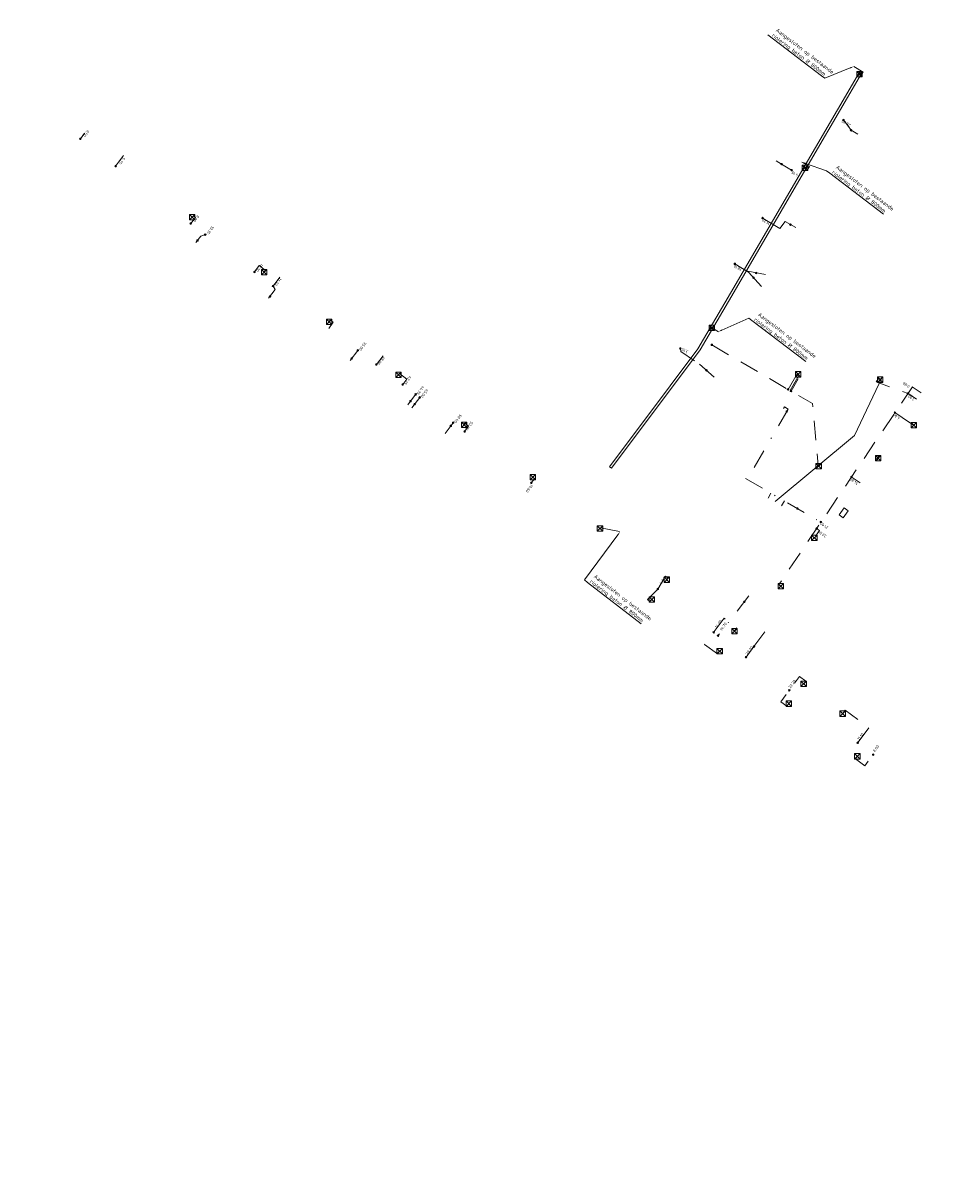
# Model space of a CAD drawing. Header units: inches. Extents: x 0 to 191500, y 0 to 342750.
# Tile 471 of 547: x 188728 to 188845, y 334162 to 334311. Entities that reach past the tile are written whole.
import ezdxf
from ezdxf import colors
from ezdxf.entities.mleader import LeaderData, LeaderLine
from ezdxf.math import Vec2, Vec3

# ---------------------------------------------------------------- set-up
doc = ezdxf.new("R2010")
doc.units = ezdxf.units.IN
doc.header["$MEASUREMENT"] = 0
doc.linetypes.add('RI-HWA_KOLKAANSLUITING', pattern=[4.3, 2.5, -1.8])
doc.linetypes.add('RI-VWA_HUISAANSLUITING', pattern=[6.1, 2.5, -1.8, 0, -1.8])
doc.layers.get('0').update_dxf_attribs({"lineweight": 20})
for name, color, linetype, lineweight in [('ECW', 150, 'Continuous', 20), ('N-WE-RI-GWA_RIOOLPUT_ONTSTOPPINGSPUT-G', 30, 'Continuous', 20), ('N-WE-RI-HWA_GOOT_LIJNGOOT-G', 220, 'Continuous', 20), ('N-WE-RI-HWA_KOLK-S', 150, 'Continuous', 20), ('N-WE-RI-HWA_KOLKAANSLUITING_PVC_160-G', 150, 'RI-HWA_KOLKAANSLUITING', 20), ('N-WE-RI-INLAAT', 7, 'Continuous', 20), ('N-WE-RI-VWA-MAATVOERING-T25', 30, 'Continuous', 20), ('N-WE-RI-VWA_HUISAANSLUITING_PVC_160-G', 20, 'RI-VWA_HUISAANSLUITING', 20), ('Tekst algemeen', 7, 'Continuous', 20)]:
    doc.layers.add(name, color=color, linetype=linetype, lineweight=lineweight)
doc.styles.add('NLCS-ISO-M200-T18', font='txt', dxfattribs={"height": 0.36})
doc.styles.add('NLCS-ISO-M200-T25', font='txt', dxfattribs={"height": 0.5})
picture_1 = doc.add_image_def('image1.ecw', size_in_pixel=(220000, 285000))

# ---------------------------------------------------------------- blocks, each defined once
blk = doc.blocks.new('A$C2C270354')
h = blk.add_hatch(color=256)
h.dxf.hatch_style = 1
edge = h.paths.add_edge_path()
edge.add_arc((0, 0), 0.1, 0, 360)
blk.add_circle((0, 0), 0.1)

msp = doc.modelspace()

# ---------------------------------------------------------------- linework, layer by layer
at = {"layer": 'N-WE-RI-GWA_RIOOLPUT_ONTSTOPPINGSPUT-G'}
for p, q in [((188834.29644, 334297.57686), (188834.11618, 334297.49021)), ((188834.16298, 334297.62366), (188834.24964, 334297.44341)), ((188825.36133, 334293.22945), (188825.18108, 334293.1428)), ((188825.22788, 334293.27625), (188825.31454, 334293.096)), ((188826.49781, 334285.4454), (188826.31756, 334285.35875)), ((188826.36435, 334285.4922), (188826.45101, 334285.31195)), ((188750.1863, 334283.39494, -109.01365), (188750.00605, 334283.30828, -109.01365)), ((188750.05285, 334283.44174, -109.01365), (188750.1395, 334283.26149, -109.01365)), ((188821.74445, 334278.60589), (188821.56419, 334278.51924)), ((188821.61099, 334278.65269), (188821.69765, 334278.47244)), ((188822.09118, 334279.22777), (188821.91093, 334279.14112)), ((188821.95773, 334279.27457), (188822.04438, 334279.09432)), ((188759.52935, 334276.19888, -108.98128), (188759.3491, 334276.11223, -108.98128)), ((188759.3959, 334276.24568, -108.98128), (188759.48255, 334276.06543, -108.98128)), ((188770.03333, 334268.20933, -108.94077), (188769.85308, 334268.12267, -108.94077)), ((188769.89988, 334268.25613, -108.94077), (188769.98653, 334268.07588, -108.94077)), ((188815.68248, 334266.69295, 44.05), (188815.50222, 334266.6063, 44.05)), ((188815.54902, 334266.73975, 44.05), (188815.63568, 334266.5595, 44.05)), ((188777.60474, 334262.72565, 43.88836), (188777.42449, 334262.63899, 43.88836)), ((188777.47128, 334262.77245, 43.88836), (188777.55794, 334262.5922, 43.88836)), ((188778.12537, 334262.33034, 43.88836), (188777.94512, 334262.24368, 43.88836)), ((188777.99192, 334262.37714, 43.88836), (188778.07858, 334262.19688, 43.88836)), ((188826.02696, 334261.38783, 42.61), (188825.84671, 334261.30117, 42.61)), ((188825.89351, 334261.43463, 42.61), (188825.98016, 334261.25437, 42.61)), ((188782.78895, 334259.54272, 43.90647), (188782.6087, 334259.45606, 43.90647)), ((188782.65549, 334259.58952, 43.90647), (188782.74215, 334259.40926, 43.90647)), ((188827.39918, 334248.90386, 42.61), (188827.21893, 334248.81721, 42.61)), ((188827.26573, 334248.95066, 42.61), (188827.35238, 334248.77041, 42.61)), ((188820.55118, 334236.8884), (188820.37092, 334236.80174)), ((188820.41772, 334236.93519), (188820.50438, 334236.75494)), ((188821.79884, 334231.13603, 44.75), (188821.61859, 334231.04938, 44.75)), ((188821.66538, 334231.18283, 44.75), (188821.75204, 334231.00258, 44.75))]:
    msp.add_line(p, q, dxfattribs=at)
for centre in [(188834.20631, 334297.53353), (188825.27121, 334293.18612), (188826.40768, 334285.40208), (188750.09617, 334283.35161, -109.01365), (188821.65432, 334278.56257), (188822.00105, 334279.18445), (188759.43923, 334276.15556, -108.98128), (188769.9432, 334268.166, -108.94077), (188815.59235, 334266.64963, 44.05), (188777.51461, 334262.68232, 43.88836), (188778.03525, 334262.28701, 43.88836), (188825.93683, 334261.3445, 42.61), (188782.69882, 334259.49939, 43.90647), (188827.30906, 334248.86054, 42.61), (188820.46105, 334236.84507), (188821.70871, 334231.0927, 44.75)]:
    msp.add_circle(centre, 0.1, dxfattribs=at)
at = {"layer": 'N-WE-RI-HWA_GOOT_LIJNGOOT-G'}
for points in [[(188803.139, 334254.228, 45.816), (188803.387, 334254.052, 45.816), (188814.781, 334269.275, 45.214), (188819.166, 334276.768, 45.029), (188828.393, 334292.598, 44.713), (188833.744, 334301.739, 44.469), (188835.567, 334304.854, 44.376), (188835.302, 334305.006, 44.374), (188829.632, 334295.311, 44.64), (188818.702, 334276.582, 45.037), (188814.508, 334269.425, 45.216), (188810.94, 334264.648, 45.404)], [(188837.842, 334255.541, 44.411), (188837.756, 334255.59, 44.386), (188837.47, 334255.194, 44.387), (188837.55107, 334255.13545, 44.387)], [(188833.305, 334248.933, 44.866), (188832.682, 334248.03, 44.954), (188833.20056, 334247.67223, 44.954), (188833.82356, 334248.57523, 44.88952)]]:
    msp.add_polyline3d(points, close=True, dxfattribs=at)
msp.add_polyline3d([(188824.42863, 334249.76372, 45.26418), (188834.63283, 334258.27256, 44.807), (188838.17399, 334265.69169, 44.77)], dxfattribs=at)
at = {"layer": 'N-WE-RI-HWA_KOLK-S'}
for p, q in [((188834.9625, 334305.10497, 44.374), (188834.961, 334304.40851, 44.374)), ((188834.961, 334304.40851, 44.374), (188835.65895, 334305.10347, 44.374)), ((188834.961, 334304.40851, 44.374), (188835.65746, 334304.40702, 44.374)), ((188834.9625, 334305.10497, 44.374), (188835.65746, 334304.40702, 44.374)), ((188835.65895, 334305.10347, 44.374), (188834.9625, 334305.10497, 44.374)), ((188835.65746, 334304.40702, 44.374), (188835.65895, 334305.10347, 44.374)), ((188827.93081, 334293.04748, 44.69), (188827.92931, 334292.35103, 44.69)), ((188827.92931, 334292.35103, 44.69), (188828.62726, 334293.04599, 44.69)), ((188827.92931, 334292.35103, 44.69), (188828.62576, 334292.34953, 44.69)), ((188827.93081, 334293.04748, 44.69), (188828.62576, 334292.34953, 44.69)), ((188828.62726, 334293.04599, 44.69), (188827.93081, 334293.04748, 44.69)), ((188828.62576, 334292.34953, 44.69), (188828.62726, 334293.04599, 44.69)), ((188749.07886, 334286.70647, 46.022), (188749.07737, 334286.01002, 46.022)), ((188749.07737, 334286.01002, 46.022), (188749.77532, 334286.70498, 46.022)), ((188749.07737, 334286.01002, 46.022), (188749.77382, 334286.00852, 46.022)), ((188749.07886, 334286.70647, 46.022), (188749.77382, 334286.00852, 46.022)), ((188749.77532, 334286.70498, 46.022), (188749.07886, 334286.70647, 46.022)), ((188749.77382, 334286.00852, 46.022), (188749.77532, 334286.70498, 46.022)), ((188758.33186, 334279.63547, 46.039), (188758.33037, 334278.93902, 46.039)), ((188758.33037, 334278.93902, 46.039), (188759.02832, 334279.63398, 46.039)), ((188758.33037, 334278.93902, 46.039), (188759.02682, 334278.93752, 46.039)), ((188758.33186, 334279.63547, 46.039), (188759.02682, 334278.93752, 46.039)), ((188759.02832, 334279.63398, 46.039), (188758.33186, 334279.63547, 46.039)), ((188759.02682, 334278.93752, 46.039), (188759.02832, 334279.63398, 46.039)), ((188766.68386, 334273.24647, 46.001), (188766.68237, 334272.55002, 46.001)), ((188766.68237, 334272.55002, 46.001), (188767.38032, 334273.24498, 46.001)), ((188766.68237, 334272.55002, 46.001), (188767.37882, 334272.54852, 46.001)), ((188766.68386, 334273.24647, 46.001), (188767.37882, 334272.54852, 46.001)), ((188767.38032, 334273.24498, 46.001), (188766.68386, 334273.24647, 46.001)), ((188767.37882, 334272.54852, 46.001), (188767.38032, 334273.24498, 46.001)), ((188815.94183, 334272.46851, 45.119), (188815.94033, 334271.77206, 45.119)), ((188815.94033, 334271.77206, 45.119), (188816.63828, 334272.46702, 45.119)), ((188815.94183, 334272.46851, 45.119), (188816.63678, 334271.77056, 45.119)), ((188816.63828, 334272.46702, 45.119), (188815.94183, 334272.46851, 45.119)), ((188816.63678, 334271.77056, 45.119), (188816.63828, 334272.46702, 45.119)), ((188815.94033, 334271.77206, 45.119), (188816.63678, 334271.77056, 45.119)), ((188775.60686, 334266.42247, 46), (188775.60537, 334265.72602, 46)), ((188775.60537, 334265.72602, 46), (188776.30332, 334266.42098, 46)), ((188775.60537, 334265.72602, 46), (188776.30182, 334265.72452, 46)), ((188775.60686, 334266.42247, 46), (188776.30182, 334265.72452, 46)), ((188776.30332, 334266.42098, 46), (188775.60686, 334266.42247, 46)), ((188776.30182, 334265.72452, 46), (188776.30332, 334266.42098, 46)), ((188827.04494, 334266.48088), (188827.04345, 334265.78442)), ((188827.04345, 334265.78442), (188827.74139, 334266.47938)), ((188827.04345, 334265.78442), (188827.7399, 334265.78293)), ((188827.04494, 334266.48088), (188827.7399, 334265.78293)), ((188827.74139, 334266.47938), (188827.04494, 334266.48088)), ((188827.7399, 334265.78293), (188827.74139, 334266.47938)), ((188837.59174, 334265.78966, 44.727), (188837.59024, 334265.09321, 44.727)), ((188837.59024, 334265.09321, 44.727), (188838.28819, 334265.78816, 44.727)), ((188837.59024, 334265.09321, 44.727), (188838.28669, 334265.09171, 44.727)), ((188837.59174, 334265.78966, 44.727), (188838.28669, 334265.09171, 44.727)), ((188838.28819, 334265.78816, 44.727), (188837.59174, 334265.78966, 44.727)), ((188838.28669, 334265.09171, 44.727), (188838.28819, 334265.78816, 44.727)), ((188784.06415, 334259.98865, 46.017), (188784.06266, 334259.29219, 46.017)), ((188784.06266, 334259.29219, 46.017), (188784.76061, 334259.98715, 46.017)), ((188784.06266, 334259.29219, 46.017), (188784.75911, 334259.2907, 46.017)), ((188784.06415, 334259.98865, 46.017), (188784.75911, 334259.2907, 46.017)), ((188784.76061, 334259.98715, 46.017), (188784.06415, 334259.98865, 46.017)), ((188784.75911, 334259.2907, 46.017), (188784.76061, 334259.98715, 46.017)), ((188841.9327, 334259.9365), (188841.93121, 334259.24005)), ((188841.93121, 334259.24005), (188842.62915, 334259.93501)), ((188841.93121, 334259.24005), (188842.62766, 334259.23855)), ((188841.9327, 334259.9365), (188842.62766, 334259.23855)), ((188842.62915, 334259.93501), (188841.9327, 334259.9365)), ((188842.62766, 334259.23855), (188842.62915, 334259.93501)), ((188829.69318, 334254.66212, 44), (188829.69168, 334253.96566, 44)), ((188829.69168, 334253.96566, 44), (188830.38963, 334254.66062, 44)), ((188829.69318, 334254.66212, 44), (188830.38814, 334253.96417, 44)), ((188830.38963, 334254.66062, 44), (188829.69318, 334254.66212, 44)), ((188830.38814, 334253.96417, 44), (188830.38963, 334254.66062, 44)), ((188837.34906, 334255.6872, 44.399), (188837.34756, 334254.99075, 44.399)), ((188837.34756, 334254.99075, 44.399), (188838.04551, 334255.6857, 44.399)), ((188837.34756, 334254.99075, 44.399), (188838.04401, 334254.98925, 44.399)), ((188837.34906, 334255.6872, 44.399), (188838.04401, 334254.98925, 44.399)), ((188838.04551, 334255.6857, 44.399), (188837.34906, 334255.6872, 44.399)), ((188838.04401, 334254.98925, 44.399), (188838.04551, 334255.6857, 44.399)), ((188792.91486, 334253.23947, 46.017), (188792.91337, 334252.54302, 46.017)), ((188792.91337, 334252.54302, 46.017), (188793.61132, 334253.23798, 46.017)), ((188792.91486, 334253.23947, 46.017), (188793.60982, 334252.54152, 46.017)), ((188793.61132, 334253.23798, 46.017), (188792.91486, 334253.23947, 46.017)), ((188793.60982, 334252.54152, 46.017), (188793.61132, 334253.23798, 46.017)), ((188829.69168, 334253.96566, 44), (188830.38814, 334253.96417, 44)), ((188792.91337, 334252.54302, 46.017), (188793.60982, 334252.54152, 46.017)), ((188801.55586, 334246.62947, 46.017), (188801.55437, 334245.93302, 46.017)), ((188801.55437, 334245.93302, 46.017), (188802.25232, 334246.62798, 46.017)), ((188801.55437, 334245.93302, 46.017), (188802.25082, 334245.93152, 46.017)), ((188801.55586, 334246.62947, 46.017), (188802.25082, 334245.93152, 46.017)), ((188802.25232, 334246.62798, 46.017), (188801.55586, 334246.62947, 46.017)), ((188802.25082, 334245.93152, 46.017), (188802.25232, 334246.62798, 46.017)), ((188829.13784, 334245.44847, 45.2), (188829.13634, 334244.75201, 45.2)), ((188829.13634, 334244.75201, 45.2), (188829.83429, 334245.44697, 45.2)), ((188829.13634, 334244.75201, 45.2), (188829.83279, 334244.75052, 45.2)), ((188829.13784, 334245.44847, 45.2), (188829.83279, 334244.75052, 45.2)), ((188829.83429, 334245.44697, 45.2), (188829.13784, 334245.44847, 45.2)), ((188829.83279, 334244.75052, 45.2), (188829.83429, 334245.44697, 45.2)), ((188810.13786, 334240.04747, 46.054), (188810.13637, 334239.35102, 46.054)), ((188810.13637, 334239.35102, 46.054), (188810.83432, 334240.04598, 46.054)), ((188810.13786, 334240.04747, 46.054), (188810.83282, 334239.34952, 46.054)), ((188810.83432, 334240.04598, 46.054), (188810.13786, 334240.04747, 46.054)), ((188810.83282, 334239.34952, 46.054), (188810.83432, 334240.04598, 46.054)), ((188810.13637, 334239.35102, 46.054), (188810.83282, 334239.34952, 46.054)), ((188824.83489, 334239.21652, 46.054), (188824.83339, 334238.52007, 46.054)), ((188824.83339, 334238.52007, 46.054), (188825.53134, 334239.21503, 46.054)), ((188824.83339, 334238.52007, 46.054), (188825.52984, 334238.51857, 46.054)), ((188824.83489, 334239.21652, 46.054), (188825.52984, 334238.51857, 46.054)), ((188825.53134, 334239.21503, 46.054), (188824.83489, 334239.21652, 46.054)), ((188825.52984, 334238.51857, 46.054), (188825.53134, 334239.21503, 46.054)), ((188808.23386, 334237.50947, 46.054), (188808.23237, 334236.81302, 46.054)), ((188808.23237, 334236.81302, 46.054), (188808.93032, 334237.50798, 46.054)), ((188808.23237, 334236.81302, 46.054), (188808.92882, 334236.81152, 46.054)), ((188808.23386, 334237.50947, 46.054), (188808.92882, 334236.81152, 46.054)), ((188808.93032, 334237.50798, 46.054), (188808.23386, 334237.50947, 46.054)), ((188808.92882, 334236.81152, 46.054), (188808.93032, 334237.50798, 46.054)), ((188818.85786, 334233.42647, 45.943), (188818.85637, 334232.73002, 45.943)), ((188818.85637, 334232.73002, 45.943), (188819.55432, 334233.42498, 45.943)), ((188818.85637, 334232.73002, 45.943), (188819.55282, 334232.72852, 45.943)), ((188818.85786, 334233.42647, 45.943), (188819.55282, 334232.72852, 45.943)), ((188819.55432, 334233.42498, 45.943), (188818.85786, 334233.42647, 45.943)), ((188819.55282, 334232.72852, 45.943), (188819.55432, 334233.42498, 45.943)), ((188816.95186, 334230.85347, 46.054), (188816.95037, 334230.15702, 46.054)), ((188816.95037, 334230.15702, 46.054), (188817.64832, 334230.85198, 46.054)), ((188816.95186, 334230.85347, 46.054), (188817.64682, 334230.15552, 46.054)), ((188817.64832, 334230.85198, 46.054), (188816.95186, 334230.85347, 46.054)), ((188817.64682, 334230.15552, 46.054), (188817.64832, 334230.85198, 46.054)), ((188816.95037, 334230.15702, 46.054), (188817.64682, 334230.15552, 46.054)), ((188827.76618, 334226.63748, 46.136), (188827.76468, 334225.94102, 46.136)), ((188827.76468, 334225.94102, 46.136), (188828.46263, 334226.63598, 46.136)), ((188827.76618, 334226.63748, 46.136), (188828.46114, 334225.93953, 46.136)), ((188828.46263, 334226.63598, 46.136), (188827.76618, 334226.63748, 46.136)), ((188828.46114, 334225.93953, 46.136), (188828.46263, 334226.63598, 46.136)), ((188827.76468, 334225.94102, 46.136), (188828.46114, 334225.93953, 46.136)), ((188825.85118, 334224.09448, 46.158), (188825.84968, 334223.39802, 46.158)), ((188825.84968, 334223.39802, 46.158), (188826.54763, 334224.09298, 46.158)), ((188825.84968, 334223.39802, 46.158), (188826.54614, 334223.39653, 46.158)), ((188825.85118, 334224.09448, 46.158), (188826.54614, 334223.39653, 46.158)), ((188826.54763, 334224.09298, 46.158), (188825.85118, 334224.09448, 46.158)), ((188826.54614, 334223.39653, 46.158), (188826.54763, 334224.09298, 46.158)), ((188832.77818, 334222.80348, 46.127), (188832.77668, 334222.10702, 46.127)), ((188832.77668, 334222.10702, 46.127), (188833.47463, 334222.80198, 46.127)), ((188832.77668, 334222.10702, 46.127), (188833.47314, 334222.10553, 46.127)), ((188832.77818, 334222.80348, 46.127), (188833.47314, 334222.10553, 46.127)), ((188833.47463, 334222.80198, 46.127), (188832.77818, 334222.80348, 46.127)), ((188833.47314, 334222.10553, 46.127), (188833.47463, 334222.80198, 46.127)), ((188834.66718, 334217.31348, 46.201), (188834.66568, 334216.61702, 46.201)), ((188834.66568, 334216.61702, 46.201), (188835.36363, 334217.31198, 46.201)), ((188834.66568, 334216.61702, 46.201), (188835.36214, 334216.61553, 46.201)), ((188834.66718, 334217.31348, 46.201), (188835.36214, 334216.61553, 46.201)), ((188835.36363, 334217.31198, 46.201), (188834.66718, 334217.31348, 46.201)), ((188835.36214, 334216.61553, 46.201), (188835.36363, 334217.31198, 46.201))]:
    msp.add_line(p, q, dxfattribs=at)
at = {"layer": 'N-WE-RI-HWA_KOLKAANSLUITING_PVC_160-G', "flags": 128}
for points, elevation in [([(188835.396, 334304.705), (188835.54679, 334304.61514), (188835.78637, 334305.01718), (188834.55955, 334305.74827)], 44.374), ([(188828.364, 334292.647), (188828.61237, 334292.49899), (188828.84012, 334292.86909), (188827.86611, 334293.44952)], 44.69), ([(188751.10403, 334284.11661), (188750.53081, 334283.92405), (188749.9069, 334283.10233)], -109.01365), ([(188767.092, 334272.977), (188767.17767, 334273.12076), (188767.54457, 334272.8411), (188766.99224, 334272.04731)], 46.001), ([(188816.375, 334272.068), (188817.13157, 334271.61993)], 45.119), ([(188816.2936, 334269.92063), (188829.24616, 334262.35656), (188829.97666, 334254.38998)], 44), ([(188776.015, 334266.153), (188776.09373, 334266.25669), (188777.03942, 334265.523)], -108.91934), ([(188827.26153, 334266.1882), (188826.09767, 334264.19522)], 45.13817), ([(188827.39658, 334265.53678), (188826.48204, 334263.97076)], 44.65), ([(188837.85766, 334265.49855), (188837.72547, 334265.59009), (188837.43315, 334265.14432), (188841.54015, 334263.67941)], 44.727), ([(188842.09966, 334264.51036), (188824.91046, 334239.06986), (188825.10026, 334238.92464)], 42.61), ([(188841.51448, 334263.69499), (188842.6515, 334262.92675)], 42.61), ([(188842.07433, 334264.52359), (188843.21135, 334263.75535)], 42.61), ([(188839.83493, 334261.20921), (188841.7369, 334259.92737)], 42.61), ([(188784.9981, 334259.46836), (188784.50056, 334259.84614), (188784.42908, 334259.752)], 44.2), ([(188793.05747, 334252.17373), (188793.52142, 334252.73757), (188793.45766, 334252.77557)], 43.85685), ([(188834.23643, 334252.92327), (188835.37345, 334252.15503)], 42.61), ([(188801.964, 334246.36), (188804.4928, 334245.88541)], 46.017), ([(188829.61507, 334245.28331), (188830.12884, 334246.04371), (188829.78115, 334246.27863)], 45.2), ([(188809.34555, 334238.49907), (188810.31308, 334240.14184), (188810.63479, 334239.89261), (188810.546, 334239.778)], 44.257), ([(188809.34555, 334238.49907), (188807.99661, 334237.15178), (188808.31832, 334236.90255), (188808.47969, 334237.11228)], 44.257), ([(188817.23868, 334230.425), (188817.0255, 334230.13615), (188815.36148, 334231.34459), (188817.87818, 334234.73879), (188819.47919, 334233.44585), (188819.266, 334233.157)], 44.257), ([(188826.15574, 334223.69004), (188825.94255, 334223.40119), (188825.15891, 334223.97956), (188827.57661, 334227.25534), (188828.3875, 334226.65685), (188828.17432, 334226.368)], 44.257), ([(188833.18632, 334222.534), (188833.46395, 334222.91017), (188836.50756, 334220.66382), (188834.95005, 334218.55352)], 44.257), ([(188834.954, 334216.885), (188834.78561, 334216.65684), (188835.99732, 334215.76253), (188837.05348, 334217.19354)], 44.257)]:
    msp.add_lwpolyline(points, dxfattribs=dict(at, elevation=elevation))
at = {"layer": 'N-WE-RI-HWA_KOLKAANSLUITING_PVC_160-G', "extrusion": (-0.002355, 0.001788, 0.999996), "elevation": 44.2, "flags": 128}
for points in [[(188748.71753, 334286.88127), (188748.79513, 334286.98159), (188749.05304, 334286.78405), (188748.4524, 334285.99298)], [(188757.95421, 334279.82433), (188758.06167, 334279.96564), (188757.26971, 334280.57302), (188756.65571, 334279.76436)], [(188776.25957, 334265.97824), (188775.7304, 334265.28131)], [(188784.21829, 334259.9236), (188783.71218, 334259.25702)]]:
    msp.add_lwpolyline(points, dxfattribs=at)
at = {"layer": 'N-WE-RI-HWA_KOLKAANSLUITING_PVC_160-G', "flags": 128}
for points in [[(188827.53198, 334266.05589), (188826.35696, 334264.04381)], [(188827.53198, 334266.05589), (188827.47812, 334266.08037)], [(188841.7369, 334259.92737), (188842.20257, 334259.6506)]]:
    msp.add_lwpolyline(points, dxfattribs=at)
at = {"layer": 'N-WE-RI-VWA_HUISAANSLUITING_PVC_160-G'}
for p, q in [((188735.57823, 334297.15887, 42.83099), (188735.03318, 334296.44269, 42.83099)), ((188740.57821, 334294.28885, 71.07883), (188739.54866, 334292.93606, 71.07883))]:
    msp.add_line(p, q, dxfattribs=at)
at = {"layer": 'N-WE-RI-VWA_HUISAANSLUITING_PVC_160-G', "flags": 128}
for points in [[(188835.07365, 334297.03582), (188834.20631, 334297.53353), (188833.23035, 334298.87577)], [(188826.40768, 334285.40208), (188827.10533, 334285.01056)], [(188820.73063, 334279.45231), (188823.67136, 334278.89145)], [(188821.00548, 334279.28591), (188822.78996, 334277.32086)]]:
    msp.add_lwpolyline(points, dxfattribs=at)
for points, elevation in [([(188825.27121, 334293.18612), (188824.58686, 334293.60045)], 44), ([(188826.55436, 334292.40926), (188825.27121, 334293.18612)], 44), ([(188825.04954, 334284.90356), (188822.82541, 334286.25012)], 44), ([(188825.04954, 334284.90356), (188825.74406, 334285.80386), (188826.40768, 334285.40208)], 44), ([(188821.00548, 334279.28591), (188819.25184, 334280.34762)], 44), ([(188759.82497, 334277.49493), (188760.10442, 334277.03164), (188759.25844, 334275.91746)], -108.98128), ([(188770.73611, 334269.21028), (188769.75271, 334267.91511)], -108.94077), ([(188812.23827, 334269.4512), (188812.31044, 334269.08122), (188814.71511, 334267.41935)], 44.05), ([(188814.71511, 334267.41935), (188817.46939, 334265.00263)], 44.05), ([(188826.11885, 334261.65624), (188820.83185, 334252.60124)], 42.61), ([(188826.11885, 334261.65624), (188825.64802, 334261.93644), (188825.51812, 334261.7442)], 42.61), ([(188820.64206, 334252.71085), (188830.31748, 334247.12312)], 42.61), ([(188823.53492, 334250.21197), (188823.89359, 334250.83303)], 45.229), ([(188825.26684, 334249.21175), (188825.62552, 334249.83281)], 45.229), ([(188821.07348, 334237.63559), (188817.09266, 334232.4972)], 44.65), ([(188823.10421, 334232.98349), (188821.70871, 334231.0927)], 44.75), ([(188821.70871, 334231.0927), (188820.6992, 334229.7249)], 44.75)]:
    msp.add_lwpolyline(points, dxfattribs=dict(at, elevation=elevation))
at = {"layer": 'N-WE-RI-VWA_HUISAANSLUITING_PVC_160-G', "extrusion": (-0.002355, 0.001788, 0.999996), "flags": 128}
for points, elevation in [([(188759.90248, 334279.0795), (188759.04502, 334277.9502)], 44.2), ([(188773.20299, 334268.98067), (188772.34554, 334267.85137)], 44.2), ([(188777.38357, 334263.99205), (188776.37913, 334262.66916)], 44.20001), ([(188777.9206, 334263.61833), (188776.89823, 334262.27183)], 44.2), ([(188782.22137, 334260.35284), (188781.18276, 334258.98495)], 44.2)]:
    msp.add_lwpolyline(points, dxfattribs=dict(at, elevation=elevation))

# ---------------------------------------------------------------- block references
at = {"layer": 'N-WE-RI-INLAAT', "rotation": 0.06357443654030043}
for p in [(188833.23035, 334298.87577), (188735.03318, 334296.44269, 42.83099), (188739.56004, 334292.92723, 42.98171), (188826.55436, 334292.40926, 44), (188822.82541, 334286.25012, 43.95), (188749.23241, 334285.5377, -109.0206), (188751.10403, 334284.11661, -109.01365), (188819.25184, 334280.34762, 43.95), (188757.43567, 334279.30909, -108.99015), (188759.82497, 334277.49493, -108.98128), (188812.23827, 334269.4512, 43.95), (188816.2936, 334269.92063), (188770.73611, 334269.21028, -108.94077), (188773.12541, 334267.39613, -108.9319), (188776.51025, 334264.82607, -108.91934), (188778.18276, 334263.55616, -108.91313), (188826.09767, 334264.19522, 45.13817), (188826.48204, 334263.97076, 44.65), (188841.538, 334263.6791, 42.61), (188778.70044, 334263.16309, -108.91121), (188839.85847, 334261.19335), (188783.00118, 334259.89761, -108.89524), (188784.4893, 334258.7677, 43.91323), (188793.0659, 334252.16724, 40.27327), (188834.25995, 334252.90738, 42.61), (188830.31748, 334247.12312, 42.61), (188829.78115, 334246.27863, 45.2), (188809.34555, 334238.49907, 44.65), (188816.53929, 334232.92591, 44.65), (188817.09266, 334232.4972, 44.65), (188820.6992, 334229.7249, 44.75), (188826.25648, 334225.46667, 44.257), (188835.06874, 334218.71434, 44.257), (188837.05348, 334217.19354, 44.257)]:
    msp.add_blockref('A$C2C270354', p, dxfattribs=at)

# ---------------------------------------------------------------- texts
at = {"layer": 'N-WE-RI-VWA-MAATVOERING-T25', "style": 'NLCS-ISO-M200-T18'}
for s, rotation, p in [('28.30', 150.3275102, (188834.20251, 334298.30048)), ('0.50', 232.7268562, (188735.93321, 334297.61024)), ('5.75', 232.7268562, (188740.51102, 334294.10848)), ('4.10', 149.5030203, (188827.45561, 334291.85153)), ('8.00', 232.791175, (188750.08987, 334286.66699, -109.0206)), ('11.20', 148.8078653, (188823.80532, 334285.63568)), ('10.35', 232.791175, (188751.96148, 334285.2459, -109.01365)), ('18.30', 232.7911316, (188758.29313, 334280.43839, -108.99015)), ('18.10', 148.8078653, (188820.17092, 334279.71256)), ('21.30', 232.791175, (188760.68243, 334278.62423, -108.98128)), ('35.00', 232.791175, (188771.59356, 334270.33958, -108.94077)), ('3.15', 148.8078653, (188813.31703, 334269.11587)), ('38.00', 232.791175, (188773.98286, 334268.52542, -108.9319)), ('42.75', 232.791175, (188777.36771, 334265.95536, -108.91934)), ('0.00', 144.9777066, (188841.79675, 334264.64746, 41.31)), ('44.35', 232.791175, (188779.04022, 334264.68545, -108.91313)), ('45.00', 232.791175, (188779.5579, 334264.29239, -108.91121)), ('1.00', 144.9777066, (188842.40623, 334263.00935, 41.31)), ('50.40', 232.791175, (188783.85864, 334261.0269, -108.89524)), ('4.00', 144.9777066, (188840.54204, 334260.57298, 41.31)), ('52.25', 232.791175, (188785.29285, 334260.09909, -108.88977)), ('10.60', 232.9191919, (188793.00956, 334252.0152, 40.27327)), ('14.00', 144.9777066, (188835.16232, 334252.1742)), ('21.00', 144.9777066, (188831.30777, 334246.49138)), ('22.00', 144.9777066, (188831.08404, 334245.3881)), ('4.90', 52.2342132, (188809.79521, 334239.07948, 44.65)), ('14.00', 52.2342132, (188816.93035, 334233.43068, 44.65)), ('14.70', 52.2342132, (188817.55315, 334233.0916, 44.65)), ('29.20', 53.5707001, (188820.89159, 334229.98557, 44.257)), ('22.20', 53.5707001, (188826.41135, 334225.6765, 44.257)), ('11.10', 53.5707001, (188835.28558, 334219.00814, 44.257)), ('8.60', 53.5707001, (188837.25581, 334217.46767, 44.257))]:
    msp.add_text(s, height=0.36, rotation=rotation, dxfattribs=at).set_placement(p)

# ---------------------------------------------------------------- pictures from other files: only their frames are drawn
at = {"layer": 'ECW'}
image = msp.add_image(picture_1, insert=(180500, 328500), size_in_units=(11000, 14250), dxfattribs=at)
image.dxf.flags = 7

# ---------------------------------------------------------------- leaders
at = {"layer": 'Tekst algemeen'}
ml = msp.add_multileader_mtext('Standard', dxfattribs=at)
ml.set_content('Aangesloten op bestaande^Jriolering beton %%C 800mm', color=256, style='NLCS-ISO-M200-T25')
ml.set_leader_properties(color=256, linetype='ByLayer', lineweight=-1)
ml.build(insert=Vec2(0, 0))
ml.multileader.update_dxf_attribs({"text_left_attachment_type": 5, "text_right_attachment_type": 5, "dogleg_length": 0.5, "arrow_head_size": 0.5})
ctx = ml.context
ctx.base_point, ctx.char_height, ctx.arrow_head_size, ctx.landing_gap_size, ctx.plane_origin, ctx.plane_x_axis, ctx.plane_y_axis = Vec3(188822.10507, 334310.89184), 0.5, 0.5, 0.18, Vec3(-164061.10797, 182951.10218), Vec3(0.795200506, -0.606346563), Vec3(0.606346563, 0.795200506)
ctx.left_attachment, ctx.right_attachment = 5, 5
notes = []
notes.append((ctx, [(1, (1, 1, 0), (188830.81668, 334304.24917), (-0.795200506, 0.606346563), 0.5, [(0, [(188834.55955, 334305.74827)], 0, [])])]))
ctx.mtext.insert, ctx.mtext.text_direction, ctx.mtext.rotation, ctx.mtext.flow_direction = Vec3(188824.774, 334310.72213), Vec3(0.795200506, -0.606346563), 5.631727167, 5
ml = msp.add_multileader_mtext('Standard', dxfattribs=at)
ml.set_content('Aangesloten op bestaande^Jriolering beton %%C 800mm', color=256, style='NLCS-ISO-M200-T25')
ml.set_leader_properties(color=256, linetype='ByLayer', lineweight=-1)
ml.build(insert=Vec2(0, 0))
ml.multileader.update_dxf_attribs({"text_left_attachment_type": 5, "text_right_attachment_type": 5, "dogleg_length": 0.5, "arrow_head_size": 0.5})
ctx = ml.context
ctx.base_point, ctx.char_height, ctx.arrow_head_size, ctx.landing_gap_size, ctx.plane_origin, ctx.plane_x_axis, ctx.plane_y_axis = Vec3(188831.45894, 334292.0268), 0.5, 0.5, 0.18, Vec3(-164034.41921, 182859.61398), Vec3(0.795335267, -0.606169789), Vec3(0.606169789, 0.795335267)
ctx.left_attachment, ctx.right_attachment = 5, 5
notes.append((ctx, [(0, (1, 1, 0), (188831.06128, 334292.32989), (0.795335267, -0.606169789), 0.5, [(0, [(188827.86611, 334293.44952)], 0, [])])]))
ctx.mtext.insert, ctx.mtext.text_direction, ctx.mtext.rotation, ctx.mtext.flow_direction = Vec3(188832.50126, 334293.09744), Vec3(0.795335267, -0.606169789), 5.63194945, 5
ml = msp.add_multileader_mtext('Standard', dxfattribs=at)
ml.set_content('Aangesloten op bestaande^Jriolering beton %%C 800mm', color=256, style='NLCS-ISO-M200-T25')
ml.set_leader_properties(color=256, linetype='ByLayer', lineweight=-1)
ml.build(insert=Vec2(0, 0))
ml.multileader.update_dxf_attribs({"text_left_attachment_type": 5, "text_right_attachment_type": 5, "dogleg_length": 0.5, "arrow_head_size": 0.5})
ctx = ml.context
ctx.base_point, ctx.char_height, ctx.arrow_head_size, ctx.landing_gap_size, ctx.plane_origin, ctx.plane_x_axis, ctx.plane_y_axis = Vec3(188821.43195, 334273.05994), 0.5, 0.5, 0.18, Vec3(-163574.12372, 181778.82152), Vec3(0.797149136, -0.603782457), Vec3(0.603782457, 0.797149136)
ctx.left_attachment, ctx.right_attachment = 5, 5
notes.append((ctx, [(0, (1, 1, 0), (188821.03338, 334273.36183), (0.797149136, -0.603782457), 0.5, [(0, [(188817.13157, 334271.61993)], 0, [])])]))
ctx.mtext.insert, ctx.mtext.text_direction, ctx.mtext.rotation, ctx.mtext.flow_direction = Vec3(188822.47105, 334274.13369), Vec3(0.797149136, -0.603782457), 5.634947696, 5
ml = msp.add_multileader_mtext('Standard', dxfattribs=at)
ml.set_content('Aangesloten op bestaande^Jriolering beton %%C 800mm', color=256, style='NLCS-ISO-M200-T25')
ml.set_leader_properties(color=256, linetype='ByLayer', lineweight=-1)
ml.build(insert=Vec2(0, 0))
ml.multileader.update_dxf_attribs({"text_left_attachment_type": 5, "text_right_attachment_type": 5, "dogleg_length": 0.5, "arrow_head_size": 0.5})
ctx = ml.context
ctx.base_point, ctx.char_height, ctx.arrow_head_size, ctx.landing_gap_size, ctx.plane_origin, ctx.plane_x_axis, ctx.plane_y_axis = Vec3(188800.30342, 334239.35926, 46.017), 0.5, 0.5, 0.18, Vec3(-165136.01681, 185341.47194, 46.017), Vec3(0.79097421, -0.611849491), Vec3(0.611849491, 0.79097421)
ctx.left_attachment, ctx.right_attachment = 5, 5
notes.append((ctx, [(0, (1, 1, 0), (188799.90793, 334239.66518, 46.017), (0.79097421, -0.611849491), 0.5, [(0, [(188804.4928, 334245.88541, 46.017)], 0, [])])]))
ctx.mtext.insert, ctx.mtext.text_direction, ctx.mtext.rotation, ctx.mtext.flow_direction = Vec3(188801.35337, 334240.4224, 46.017), Vec3(0.79097421, -0.611849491), 5.624788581, 5
for ctx, leaders in notes:
    for number, flags, end, landing, length, lines in leaders:
        leader = LeaderData()
        leader.index, (leader.has_last_leader_line, leader.has_dogleg_vector, leader.attachment_direction) = number, flags
        leader.last_leader_point, leader.dogleg_vector, leader.dogleg_length = Vec3(end), Vec3(landing), length
        for number, points, colour, breaks in lines:
            line = LeaderLine()
            line.index, line.vertices, line.color, line.breaks = number, Vec3.list(points), colors.encode_raw_color(colour), breaks
            leader.lines.append(line)
        ctx.leaders.append(leader)

doc.saveas('drawing.dxf')
